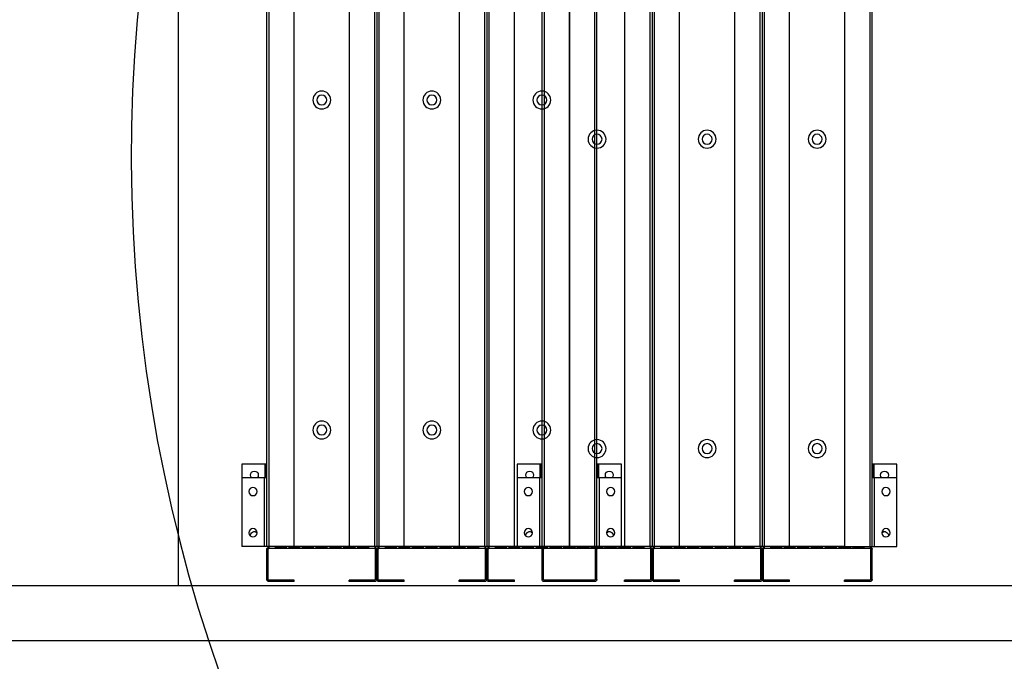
# Model space of a CAD drawing. Header units: millimetres. Extents: x -165365 to -33565, y 7406 to 103342.
# Tile 287 of 352: x -75398 to -74682, y 74537 to 75004. Entities that reach past the tile are written whole.
import ezdxf

# ---------------------------------------------------------------- set-up
doc = ezdxf.new("R2010")
doc.units = ezdxf.units.MM
doc.header["$MEASUREMENT"] = 0
doc.layers.add('ELEK OPIS', color=140, linetype='Continuous')
doc.layers.add('Separators', color=7, linetype='Continuous')

# ---------------------------------------------------------------- blocks, each defined once
blk = doc.blocks.new('VVS040_H_eh_t')
at = {"color": 7, "linetype": 'Continuous'}
for p, q in [((27.42, 1083.5), (28.42, 1083.5)), ((27.42, 1083.5), (27.42, 1061.5)), ((28.42, 1083.5), (28.42, 1061.5)), ((47.42, 1085), (28.92, 1085)), ((28.92, 1085), (28.92, 1084)), ((47.42, 1084), (28.92, 1084)), ((47.42, 1085), (47.42, 1084)), ((105.92, 1085), (87.42, 1085)), ((87.42, 1085), (87.42, 1084)), ((105.92, 1084), (87.42, 1084)), ((105.92, 1085), (105.92, 1084)), ((108.42, 1083.5), (106.42, 1083.5)), ((106.42, 1083.5), (106.42, 1061.5)), ((107.42, 1083.5), (107.42, 1061.5)), ((108.42, 1083.5), (108.42, 1061.5)), ((127.42, 1085), (108.92, 1085)), ((108.92, 1085), (108.92, 1084)), ((127.42, 1084), (108.92, 1084)), ((127.42, 1085), (127.42, 1084)), ((185.92, 1085), (167.42, 1085)), ((167.42, 1085), (167.42, 1084)), ((185.92, 1084), (167.42, 1084)), ((185.92, 1085), (185.92, 1084)), ((188.42, 1083.5), (186.42, 1083.5)), ((186.42, 1083.5), (186.42, 1061.5)), ((187.42, 1083.5), (187.42, 1061.5)), ((188.42, 1083.5), (188.42, 1061.5)), ((207.42, 1085), (188.92, 1085)), ((188.92, 1085), (188.92, 1084)), ((207.42, 1084), (188.92, 1084)), ((207.42, 1085), (207.42, 1084)), ((265.92, 1085), (247.42, 1085)), ((247.42, 1085), (247.42, 1084)), ((265.92, 1084), (247.42, 1084)), ((265.92, 1085), (265.92, 1084)), ((267.42, 1083.5), (266.42, 1083.5)), ((266.42, 1083.5), (266.42, 1061.5)), ((267.42, 1083.5), (267.42, 1061.5)), ((47.42, 1059.5), (9.42, 1059.5)), ((9.42, 1009.5), (9.42, 1059.5)), ((25.87, 1059.5), (25.87, 1009.5)), ((27.42, 1061.5), (28.42, 1061.5)), ((27.42, 1059.5), (27.42, 241.5)), ((105.92, 1061), (28.92, 1061)), ((28.92, 1059.5), (28.92, 1061)), ((28.92, 266.5), (28.92, 1059.5)), ((33.42, 1059.5), (33.42, 1061)), ((41.42, 1060), (33.42, 1060)), ((41.42, 1059.5), (41.42, 1061)), ((43.42, 1059.5), (43.42, 1061)), ((51.42, 1060), (43.42, 1060)), ((47.42, 1059.5), (47.42, 266.5)), ((51.42, 1061), (51.42, 1059.3)), ((53.42, 1059.5), (51.42, 1059.5)), ((53.42, 1061), (53.42, 1059.3)), ((61.42, 1060), (53.42, 1060)), ((61.42, 1061), (61.42, 1059.3)), ((63.42, 1059.5), (61.42, 1059.5)), ((63.42, 1061), (63.42, 1059.3)), ((71.42, 1060), (63.42, 1060)), ((71.42, 1061), (71.42, 1059.3)), ((73.42, 1059.5), (71.42, 1059.5)), ((73.42, 1061), (73.42, 1059.3)), ((81.42, 1060), (73.42, 1060)), ((81.42, 1061), (81.42, 1059.3)), ((83.42, 1059.5), (81.42, 1059.5)), ((83.42, 1061), (83.42, 1059.3)), ((91.42, 1060), (83.42, 1060)), ((127.42, 1059.5), (87.42, 1059.5)), ((87.42, 266.5), (87.42, 1059.5)), ((91.42, 1059.5), (91.42, 1061)), ((93.42, 1059.5), (93.42, 1061)), ((101.42, 1060), (93.42, 1060)), ((101.42, 1059.5), (101.42, 1061)), ((105.92, 1059.5), (105.92, 1061)), ((105.92, 1059.5), (105.92, 266.5)), ((108.42, 1061.5), (106.42, 1061.5)), ((107.42, 241.5), (107.42, 1059.5)), ((185.92, 1061), (108.92, 1061)), ((108.92, 1059.5), (108.92, 1061)), ((108.92, 266.5), (108.92, 1059.5)), ((113.42, 1059.5), (113.42, 1061)), ((121.42, 1060), (113.42, 1060)), ((121.42, 1059.5), (121.42, 1061)), ((123.42, 1059.5), (123.42, 1061)), ((131.42, 1060), (123.42, 1060)), ((127.42, 1059.5), (127.42, 266.5)), ((131.42, 1061), (131.42, 1059.3)), ((133.42, 1059.5), (131.42, 1059.5)), ((133.42, 1061), (133.42, 1059.3)), ((141.42, 1060), (133.42, 1060)), ((141.42, 1061), (141.42, 1059.3)), ((143.42, 1059.5), (141.42, 1059.5)), ((143.42, 1061), (143.42, 1059.3)), ((151.42, 1060), (143.42, 1060)), ((151.42, 1061), (151.42, 1059.3)), ((153.42, 1059.5), (151.42, 1059.5)), ((153.42, 1061), (153.42, 1059.3)), ((161.42, 1060), (153.42, 1060)), ((161.42, 1061), (161.42, 1059.3)), ((163.42, 1059.5), (161.42, 1059.5)), ((163.42, 1061), (163.42, 1059.3)), ((171.42, 1060), (163.42, 1060)), ((207.42, 1059.5), (167.42, 1059.5)), ((167.42, 266.5), (167.42, 1059.5)), ((171.42, 1059.5), (171.42, 1061)), ((173.42, 1059.5), (173.42, 1061)), ((181.42, 1060), (173.42, 1060)), ((181.42, 1059.5), (181.42, 1061)), ((185.92, 1059.5), (185.92, 1061)), ((185.92, 1059.5), (185.92, 266.5)), ((188.42, 1061.5), (186.42, 1061.5)), ((187.42, 241.5), (187.42, 1059.5)), ((265.92, 1061), (188.92, 1061)), ((188.92, 1059.5), (188.92, 1061)), ((188.92, 266.5), (188.92, 1059.5)), ((193.42, 1059.5), (193.42, 1061)), ((201.42, 1060), (193.42, 1060)), ((201.42, 1059.5), (201.42, 1061)), ((203.42, 1059.5), (203.42, 1061)), ((211.42, 1060), (203.42, 1060)), ((207.42, 1059.5), (207.42, 266.5)), ((211.42, 1061), (211.42, 1059.3)), ((213.42, 1059.5), (211.42, 1059.5)), ((213.42, 1061), (213.42, 1059.3)), ((221.42, 1060), (213.42, 1060)), ((221.42, 1061), (221.42, 1059.3)), ((223.42, 1059.5), (221.42, 1059.5)), ((223.42, 1061), (223.42, 1059.3)), ((231.42, 1060), (223.42, 1060)), ((231.42, 1061), (231.42, 1059.3)), ((233.42, 1059.5), (231.42, 1059.5)), ((233.42, 1061), (233.42, 1059.3)), ((241.42, 1060), (233.42, 1060)), ((241.42, 1061), (241.42, 1059.3)), ((243.42, 1059.5), (241.42, 1059.5)), ((243.42, 1061), (243.42, 1059.3)), ((251.42, 1060), (243.42, 1060)), ((247.42, 1059.5), (285.42, 1059.5)), ((247.42, 266.5), (247.42, 1059.5)), ((251.42, 1059.5), (251.42, 1061)), ((253.42, 1059.5), (253.42, 1061)), ((261.42, 1060), (253.42, 1060)), ((261.42, 1059.5), (261.42, 1061)), ((265.92, 1059.5), (265.92, 1061)), ((265.92, 1059.5), (265.92, 266.5)), ((267.42, 1061.5), (266.42, 1061.5)), ((267.42, 1059.5), (267.42, 241.5)), ((268.97, 1009.5), (268.97, 1059.5)), ((285.42, 1059.5), (285.42, 1009.5)), ((47.42, 1059.3), (51.42, 1059.3)), ((53.42, 1059.3), (61.42, 1059.3)), ((63.42, 1059.3), (71.42, 1059.3)), ((73.42, 1059.3), (81.42, 1059.3)), ((83.42, 1059.3), (87.42, 1059.3)), ((127.42, 1059.3), (131.42, 1059.3)), ((133.42, 1059.3), (141.42, 1059.3)), ((143.42, 1059.3), (151.42, 1059.3)), ((153.42, 1059.3), (161.42, 1059.3)), ((163.42, 1059.3), (167.42, 1059.3)), ((207.42, 1059.3), (211.42, 1059.3)), ((213.42, 1059.3), (221.42, 1059.3)), ((223.42, 1059.3), (231.42, 1059.3)), ((233.42, 1059.3), (241.42, 1059.3)), ((243.42, 1059.3), (247.42, 1059.3)), ((27.42, 1009.5), (9.42, 1009.5)), ((9.42, 999.5), (9.42, 1009.5)), ((25.92, 999.5), (25.92, 1009.5)), ((26.42, 999.5), (26.42, 1009.5)), ((285.42, 1009.5), (267.42, 1009.5)), ((268.42, 1009.5), (268.42, 999.5)), ((268.92, 1009.5), (268.92, 999.5)), ((285.42, 1009.5), (285.42, 999.5)), ((27.42, 999.5), (9.42, 999.5)), ((285.42, 999.5), (267.42, 999.5))]:
    blk.add_line(p, q, dxfattribs=at)
for centre, radius in [((17.42, 1049.5), 3), ((277.42, 1049.5), 3), ((17.42, 1019.5), 3), ((277.42, 1019.5), 3), ((67.42, 988.27), 6.5), ((67.42, 988.27), 3.61), ((147.42, 988.27), 6.5), ((147.42, 988.27), 3.61), ((227.42, 988.27), 6.5), ((227.42, 988.27), 3.61), ((67.42, 763.27), 6.5), ((67.42, 763.27), 3.61), ((147.42, 763.27), 6.5), ((147.42, 763.27), 3.61), ((227.42, 763.27), 6.5), ((227.42, 763.27), 3.61)]:
    blk.add_circle(centre, radius, dxfattribs=at)
for centre, radius, start, end in [((28.92, 1083.5), 1.5, 90, 180), ((28.92, 1083.5), 0.5, 90, 180), ((105.92, 1083.5), 1.5, 0, 90), ((105.92, 1083.5), 0.5, 0, 90), ((108.92, 1083.5), 1.5, 90, 180), ((108.92, 1083.5), 0.5, 90, 180), ((185.92, 1083.5), 1.5, 0, 90), ((185.92, 1083.5), 0.5, 0, 90), ((188.92, 1083.5), 1.5, 90, 180), ((188.92, 1083.5), 0.5, 90, 180), ((265.92, 1083.5), 1.5, 0, 90), ((265.92, 1083.5), 0.5, 0, 90), ((28.92, 1061.5), 1.5, 180, 270), ((28.92, 1061.5), 0.5, 180, 270), ((105.92, 1061.5), 1.5, 270, 0), ((105.92, 1061.5), 0.5, 270, 0), ((108.92, 1061.5), 1.5, 180, 270), ((108.92, 1061.5), 0.5, 180, 270), ((185.92, 1061.5), 1.5, 270, 0), ((185.92, 1061.5), 0.5, 270, 0), ((188.92, 1061.5), 1.5, 180, 270), ((188.92, 1061.5), 0.5, 180, 270), ((265.92, 1061.5), 1.5, 270, 0), ((265.92, 1061.5), 0.5, 270, 0), ((18.42, 1051.5), 2.85, 172.35687, 314.62358), ((276.42, 1051.5), 2.85, 225.37642, 7.64313), ((18.42, 1007.5), 2.85, 135.32832, 44.67168), ((276.42, 1007.5), 2.85, 135.32832, 44.67168)]:
    blk.add_arc(centre, radius, start, end, dxfattribs=at)
blk = doc.blocks.new('A$C67D5D007')
for p, q in [((3211, 1863.96), (5435, 1863.96)), ((3211, 1823.96), (5431, 1823.96))]:
    blk.add_line(p, q)
at = {"layer": 'Separators'}
blk.add_line((4578, 735.96), (4578, 1823.96), dxfattribs=at)
at = {"extrusion": (1.22461e-16, 0, -1)}
blk.add_blockref('VVS040_H_eh_t', (-4341, 735.96), dxfattribs=at)
blk = doc.blocks.new('VVS075_H_eh_t')
at = {"color": 7, "linetype": 'Continuous'}
for p, q in [((47.29, 1397), (28.79, 1397)), ((28.79, 1397), (28.79, 1396)), ((47.29, 1396), (28.79, 1396)), ((47.29, 1397), (47.29, 1396)), ((105.79, 1397), (87.29, 1397)), ((87.29, 1397), (87.29, 1396)), ((105.79, 1396), (87.29, 1396)), ((105.79, 1397), (105.79, 1396)), ((127.29, 1397), (108.79, 1397)), ((108.79, 1397), (108.79, 1396)), ((127.29, 1396), (108.79, 1396)), ((127.29, 1397), (127.29, 1396)), ((185.79, 1397), (167.29, 1397)), ((167.29, 1397), (167.29, 1396)), ((185.79, 1396), (167.29, 1396)), ((185.79, 1397), (185.79, 1396)), ((207.29, 1397), (188.79, 1397)), ((188.79, 1397), (188.79, 1396)), ((207.29, 1396), (188.79, 1396)), ((207.29, 1397), (207.29, 1396)), ((265.79, 1397), (247.29, 1397)), ((247.29, 1397), (247.29, 1396)), ((265.79, 1396), (247.29, 1396)), ((265.79, 1397), (265.79, 1396)), ((27.29, 1395.5), (28.29, 1395.5)), ((27.29, 1395.5), (27.29, 1373.5)), ((28.29, 1395.5), (28.29, 1373.5)), ((108.29, 1395.5), (106.29, 1395.5)), ((106.29, 1395.5), (106.29, 1373.5)), ((107.29, 1395.5), (107.29, 1373.5)), ((108.29, 1395.5), (108.29, 1373.5)), ((188.29, 1395.5), (186.29, 1395.5)), ((186.29, 1395.5), (186.29, 1373.5)), ((187.29, 1395.5), (187.29, 1373.5)), ((188.29, 1395.5), (188.29, 1373.5)), ((267.29, 1395.5), (266.29, 1395.5)), ((266.29, 1395.5), (266.29, 1373.5)), ((267.29, 1395.5), (267.29, 1373.5)), ((47.29, 1371.5), (9.29, 1371.5)), ((9.29, 1321.5), (9.29, 1371.5)), ((25.74, 1371.5), (25.74, 1321.5)), ((27.29, 1373.5), (28.29, 1373.5)), ((27.29, 1371.5), (27.29, 241.5)), ((105.79, 1373), (28.79, 1373)), ((28.79, 1371.5), (28.79, 1373)), ((28.79, 266.5), (28.79, 1371.5)), ((33.29, 1371.5), (33.29, 1373)), ((41.29, 1372), (33.29, 1372)), ((41.29, 1371.5), (41.29, 1373)), ((43.29, 1371.5), (43.29, 1373)), ((51.29, 1372), (43.29, 1372)), ((47.29, 1371.5), (47.29, 266.5)), ((47.29, 1371.3), (51.29, 1371.3)), ((51.29, 1373), (51.29, 1371.3)), ((53.29, 1371.5), (51.29, 1371.5)), ((53.29, 1373), (53.29, 1371.3)), ((61.29, 1372), (53.29, 1372)), ((53.29, 1371.3), (61.29, 1371.3)), ((61.29, 1373), (61.29, 1371.3)), ((63.29, 1371.5), (61.29, 1371.5)), ((63.29, 1373), (63.29, 1371.3)), ((71.29, 1372), (63.29, 1372)), ((63.29, 1371.3), (71.29, 1371.3)), ((71.29, 1373), (71.29, 1371.3)), ((73.29, 1371.5), (71.29, 1371.5)), ((73.29, 1373), (73.29, 1371.3)), ((81.29, 1372), (73.29, 1372)), ((73.29, 1371.3), (81.29, 1371.3)), ((81.29, 1373), (81.29, 1371.3)), ((83.29, 1371.5), (81.29, 1371.5)), ((83.29, 1373), (83.29, 1371.3)), ((91.29, 1372), (83.29, 1372)), ((83.29, 1371.3), (87.29, 1371.3)), ((127.29, 1371.5), (87.29, 1371.5)), ((87.29, 266.5), (87.29, 1371.5)), ((91.29, 1371.5), (91.29, 1373)), ((93.29, 1371.5), (93.29, 1373)), ((101.29, 1372), (93.29, 1372)), ((101.29, 1371.5), (101.29, 1373)), ((105.79, 1371.5), (105.79, 1373)), ((105.79, 1371.5), (105.79, 266.5)), ((108.29, 1373.5), (106.29, 1373.5)), ((107.29, 241.5), (107.29, 1371.5)), ((185.79, 1373), (108.79, 1373)), ((108.79, 1371.5), (108.79, 1373)), ((108.79, 266.5), (108.79, 1371.5)), ((113.29, 1371.5), (113.29, 1373)), ((121.29, 1372), (113.29, 1372)), ((121.29, 1371.5), (121.29, 1373)), ((123.29, 1371.5), (123.29, 1373)), ((131.29, 1372), (123.29, 1372)), ((127.29, 1371.5), (127.29, 266.5)), ((127.29, 1371.3), (131.29, 1371.3)), ((131.29, 1373), (131.29, 1371.3)), ((133.29, 1371.5), (131.29, 1371.5)), ((133.29, 1373), (133.29, 1371.3)), ((141.29, 1372), (133.29, 1372)), ((133.29, 1371.3), (141.29, 1371.3)), ((141.29, 1373), (141.29, 1371.3)), ((143.29, 1371.5), (141.29, 1371.5)), ((143.29, 1373), (143.29, 1371.3)), ((151.29, 1372), (143.29, 1372)), ((143.29, 1371.3), (151.29, 1371.3)), ((151.29, 1373), (151.29, 1371.3)), ((153.29, 1371.5), (151.29, 1371.5)), ((153.29, 1373), (153.29, 1371.3)), ((161.29, 1372), (153.29, 1372)), ((153.29, 1371.3), (161.29, 1371.3)), ((161.29, 1373), (161.29, 1371.3)), ((163.29, 1371.5), (161.29, 1371.5)), ((163.29, 1373), (163.29, 1371.3)), ((171.29, 1372), (163.29, 1372)), ((163.29, 1371.3), (167.29, 1371.3)), ((207.29, 1371.5), (167.29, 1371.5)), ((167.29, 266.5), (167.29, 1371.5)), ((171.29, 1371.5), (171.29, 1373)), ((173.29, 1371.5), (173.29, 1373)), ((181.29, 1372), (173.29, 1372)), ((181.29, 1371.5), (181.29, 1373)), ((185.79, 1371.5), (185.79, 1373)), ((185.79, 1371.5), (185.79, 266.5)), ((188.29, 1373.5), (186.29, 1373.5)), ((187.29, 241.5), (187.29, 1371.5)), ((265.79, 1373), (188.79, 1373)), ((188.79, 1371.5), (188.79, 1373)), ((188.79, 266.5), (188.79, 1371.5)), ((193.29, 1371.5), (193.29, 1373)), ((201.29, 1372), (193.29, 1372)), ((201.29, 1371.5), (201.29, 1373)), ((203.29, 1371.5), (203.29, 1373)), ((211.29, 1372), (203.29, 1372)), ((207.29, 1371.5), (207.29, 266.5)), ((207.29, 1371.3), (211.29, 1371.3)), ((211.29, 1373), (211.29, 1371.3)), ((213.29, 1371.5), (211.29, 1371.5)), ((213.29, 1373), (213.29, 1371.3)), ((221.29, 1372), (213.29, 1372)), ((213.29, 1371.3), (221.29, 1371.3)), ((221.29, 1373), (221.29, 1371.3)), ((223.29, 1371.5), (221.29, 1371.5)), ((223.29, 1373), (223.29, 1371.3)), ((231.29, 1372), (223.29, 1372)), ((223.29, 1371.3), (231.29, 1371.3)), ((231.29, 1373), (231.29, 1371.3)), ((233.29, 1371.5), (231.29, 1371.5)), ((233.29, 1373), (233.29, 1371.3)), ((241.29, 1372), (233.29, 1372)), ((233.29, 1371.3), (241.29, 1371.3)), ((241.29, 1373), (241.29, 1371.3)), ((243.29, 1371.5), (241.29, 1371.5)), ((243.29, 1373), (243.29, 1371.3)), ((251.29, 1372), (243.29, 1372)), ((243.29, 1371.3), (247.29, 1371.3)), ((247.29, 1371.5), (285.29, 1371.5)), ((247.29, 266.5), (247.29, 1371.5)), ((251.29, 1371.5), (251.29, 1373)), ((253.29, 1371.5), (253.29, 1373)), ((261.29, 1372), (253.29, 1372)), ((261.29, 1371.5), (261.29, 1373)), ((265.79, 1371.5), (265.79, 1373)), ((265.79, 1371.5), (265.79, 266.5)), ((267.29, 1373.5), (266.29, 1373.5)), ((267.29, 1371.5), (267.29, 241.5)), ((268.84, 1321.5), (268.84, 1371.5)), ((285.29, 1371.5), (285.29, 1321.5)), ((27.29, 1321.5), (9.29, 1321.5)), ((9.29, 1311.5), (9.29, 1321.5)), ((25.79, 1311.5), (25.79, 1321.5)), ((26.29, 1311.5), (26.29, 1321.5)), ((285.29, 1321.5), (267.29, 1321.5)), ((268.29, 1321.5), (268.29, 1311.5)), ((268.79, 1321.5), (268.79, 1311.5)), ((285.29, 1321.5), (285.29, 1311.5)), ((27.29, 1311.5), (9.29, 1311.5)), ((285.29, 1311.5), (267.29, 1311.5))]:
    blk.add_line(p, q, dxfattribs=at)
for centre, radius in [((17.29, 1361.5), 3), ((277.29, 1361.5), 3), ((17.29, 1331.5), 3), ((277.29, 1331.5), 3), ((67.31, 1286.75), 6.5), ((67.31, 1286.75), 3.61), ((147.31, 1286.75), 6.5), ((147.31, 1286.75), 3.61), ((227.31, 1286.75), 6.5), ((227.31, 1286.75), 3.61), ((67.31, 1046.75), 6.5), ((147.31, 1046.75), 6.5), ((227.31, 1046.75), 6.5), ((67.31, 1046.75), 3.61), ((147.31, 1046.75), 3.61), ((227.31, 1046.75), 3.61)]:
    blk.add_circle(centre, radius, dxfattribs=at)
for centre, radius, start, end in [((28.79, 1395.5), 1.5, 90, 180), ((28.79, 1395.5), 0.5, 90, 180), ((105.79, 1395.5), 1.5, 0, 90), ((105.79, 1395.5), 0.5, 0, 90), ((108.79, 1395.5), 1.5, 90, 180), ((108.79, 1395.5), 0.5, 90, 180), ((185.79, 1395.5), 1.5, 0, 90), ((185.79, 1395.5), 0.5, 0, 90), ((188.79, 1395.5), 1.5, 90, 180), ((188.79, 1395.5), 0.5, 90, 180), ((265.79, 1395.5), 1.5, 0, 90), ((265.79, 1395.5), 0.5, 0, 90), ((28.79, 1373.5), 1.5, 180, 270), ((28.79, 1373.5), 0.5, 180, 270), ((105.79, 1373.5), 1.5, 270, 0), ((105.79, 1373.5), 0.5, 270, 0), ((108.79, 1373.5), 1.5, 180, 270), ((108.79, 1373.5), 0.5, 180, 270), ((185.79, 1373.5), 1.5, 270, 0), ((185.79, 1373.5), 0.5, 270, 0), ((188.79, 1373.5), 1.5, 180, 270), ((188.79, 1373.5), 0.5, 180, 270), ((265.79, 1373.5), 1.5, 270, 0), ((265.79, 1373.5), 0.5, 270, 0), ((18.29, 1363.5), 2.85, 172.35687, 314.62358), ((276.29, 1363.5), 2.85, 225.37642, 7.64313), ((18.29, 1319.5), 2.85, 135.32832, 44.67168), ((276.29, 1319.5), 2.85, 135.32832, 44.67168)]:
    blk.add_arc(centre, radius, start, end, dxfattribs=at)
blk = doc.blocks.new('A$C67D5CFCC')
for p, q in [((3577, 2175.96), (5801, 2175.96)), ((3577, 2135.96), (5797, 2135.96))]:
    blk.add_line(p, q)
at = {"extrusion": (1.22461e-16, 0, -1)}
blk.add_blockref('VVS075_H_eh_t', (-4707, 735.96), dxfattribs=at)

msp = doc.modelspace()

# ---------------------------------------------------------------- linework, layer by layer
at = {"layer": 'ELEK OPIS'}
msp.add_arc((-74181.17016, 74904.56314), 1135.61954, 163.05729539, 245.81407321, dxfattribs=at)

# ---------------------------------------------------------------- block references
at = {"rotation": 180}
for name, p in [('A$C67D5CFCC', (-70538.76681, 76728.15053)), ('A$C67D5D007', (-70704.76681, 76416.15053))]:
    msp.add_blockref(name, p, dxfattribs=at)

doc.saveas('drawing.dxf')
